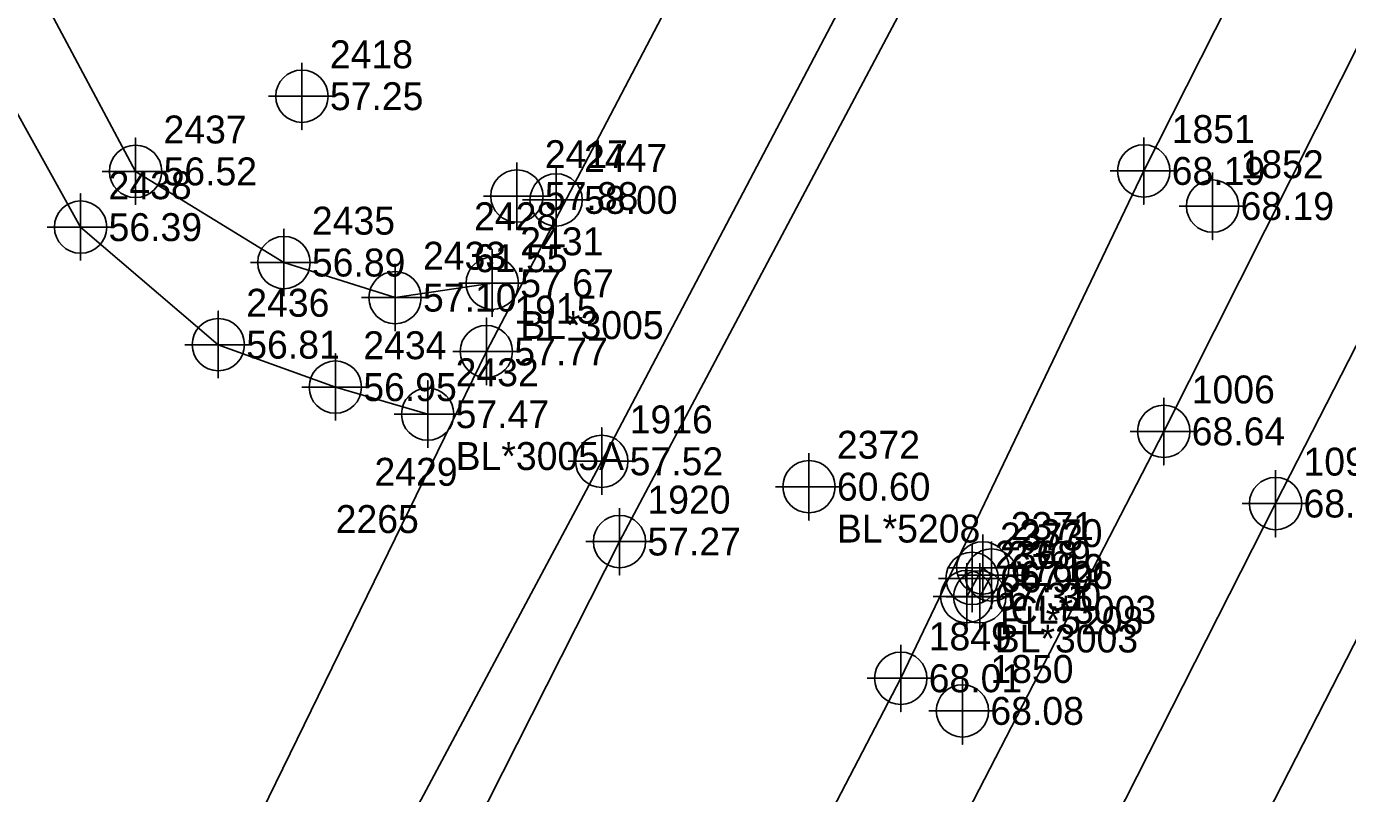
# Model space of a CAD drawing. Extents: x 2062781 to 2066835, y 358981 to 366501.
# Drawn here: x 2065834.6 to 2065952.8, y 365124.6 to 365193.2 of the extents above; entities that cross this region are included whole.
import ezdxf

# ---------------------------------------------------------------- set-up
doc = ezdxf.new("R2010")
doc.units = 0
for name, color, linetype in [('Exist DTM Breakline', 7, 'Continuous'), ('Exist DTM Breakline Cogo Elevation', 7, 'Continuous'), ('Exist DTM Breakline Cogo Number', 7, 'Continuous'), ('Exist DTM Breakline Cogo Point CELL', 7, 'Continuous'), ('Exist DTM Crownline', 7, 'Continuous'), ('Exist DTM Crownline Cogo Elevation', 7, 'Continuous'), ('Exist DTM Crownline Cogo Number', 7, 'Continuous'), ('Exist DTM Crownline Cogo Point CELL', 7, 'Continuous'), ('Exist DTM Regular Point CELL', 7, 'Continuous'), ('Exist DTM Regular Point Cogo Elevation', 7, 'Continuous'), ('Exist DTM Regular Point Cogo Number', 7, 'Continuous'), ('Exist Property Iron Pin Cogo Number', 7, 'Continuous'), ('Exist Roads EOP', 7, 'Continuous'), ('Exist Roads EOP Cogo Elevation', 7, 'Continuous'), ('Exist Roads EOP Cogo Number', 7, 'Continuous'), ('Exist Roads EOP Cogo Point CELL', 7, 'Continuous'), ('Exist Roads EOP Other', 7, 'Continuous'), ('Exist Roads EOP Other Cogo Comment', 7, 'Continuous'), ('Exist Roads EOP Other Cogo Elevation', 7, 'Continuous'), ('Exist Roads EOP Other Cogo Number', 7, 'Continuous'), ('Exist Roads EOP Other Cogo Point CELL', 7, 'Continuous'), ('Exist Roads Soil', 7, 'Continuous'), ('Exist Roads Soil Cogo Comment', 7, 'Continuous'), ('Exist Roads Soil Cogo Elevation', 7, 'Continuous'), ('Exist Roads Soil Cogo Number', 7, 'Continuous'), ('Exist Roads Soil Cogo Point CELL', 7, 'Continuous'), ('Exist Structure Minor Pipes CMP 8 Inch Cogo Comment', 7, 'Continuous'), ('Exist Structure Minor Pipes CMP 8 Inch Cogo Elevation', 7, 'Continuous'), ('Exist Structure Minor Pipes CMP 8 Inch Cogo Number', 7, 'Continuous'), ('Exist Structure Minor Pipes CMP 8 Inch Cogo Point CELL', 7, 'Continuous'), ('Exist Vegetation Tree Cogo Elevation', 7, 'Continuous'), ('Exist Vegetation Tree Cogo Number', 7, 'Continuous')]:
    doc.layers.add(name, color=color, linetype=linetype)

msp = doc.modelspace()

# ---------------------------------------------------------------- linework, layer by layer
at = {"layer": 'Exist DTM Breakline'}
for points in [[(2065868.05, 365108.36), (2065887.64, 365147.12), (2065915.95, 365200.53), (2065942.89, 365253.9), (2065967.73, 365303.79), (2065993.42, 365356.29), (2066016.32, 365400.12), (2066036.88, 365439.43), (2066041.92, 365447.71), (2066050.86, 365465.06), (2066067.24, 365500.86), (2066099.12, 365559.9), (2066123.36, 365605.47), (2066146.63, 365650.17), (2066168.17, 365694.53), (2066191.6, 365739.7), (2066213.66, 365782.56), (2066222.79, 365799.42), (2066244.31, 365840.96), (2066263.98, 365879.71), (2066274.73, 365899.77), (2066289.91, 365926.14)], [(2065855.04, 365022.37), (2065881.96, 365075.62), (2065912.8, 365134.88), (2065934.54, 365180.29), (2065958.76, 365228.22), (2065982.22, 365275.67), (2066005.39, 365319.97), (2066028.56, 365365.33), (2066047.41, 365403.57), (2066072.23, 365451.4), (2066094.41, 365496.9), (2066117.74, 365542.01), (2066140.9, 365588.6), (2066164.03, 365634.27), (2066187.25, 365680.45), (2066209.45, 365725.39), (2066232.88, 365773.48), (2066256.9, 365819.9), (2066281.9, 365870.6), (2066303.63, 365917.65)]]:
    msp.add_lwpolyline(points, dxfattribs=at)
at = {"layer": 'Exist DTM Breakline Cogo Point CELL'}
for points in [[(2065934.54, 365183.29), (2065934.54, 365177.29), (2065934.54, 365180.29), (2065937.54, 365180.29), (2065931.54, 365180.29)], [(2065887.64, 365150.12), (2065887.64, 365144.12), (2065887.64, 365147.12), (2065890.64, 365147.12), (2065884.64, 365147.12)], [(2065912.8, 365137.88), (2065912.8, 365131.88), (2065912.8, 365134.88), (2065915.8, 365134.88), (2065909.8, 365134.88)]]:
    msp.add_lwpolyline(points, dxfattribs=at)
for centre in [(2065934.54, 365180.29), (2065887.64, 365147.12), (2065912.8, 365134.88)]:
    msp.add_circle(centre, 2.34, dxfattribs=at)
at = {"layer": 'Exist DTM Crownline'}
msp.add_lwpolyline([(2066259.93, 365768.45), (2066236.46, 365721.83), (2066212.74, 365674.94), (2066188.43, 365627.04), (2066165.89, 365582.58), (2066140.87, 365533.44), (2066118.2, 365488.77), (2066092.94, 365439.19), (2066070.01, 365393.95), (2066043.74, 365342.11), (2066018.93, 365293.26), (2065993.67, 365243.42), (2065971.81, 365200.42), (2065946.33, 365150.52), (2065922.58, 365103.71), (2065905.53, 365070.58)], dxfattribs=at)
at = {"layer": 'Exist DTM Crownline Cogo Point CELL'}
msp.add_lwpolyline([(2065946.33, 365153.52), (2065946.33, 365147.52), (2065946.33, 365150.52), (2065949.33, 365150.52), (2065943.33, 365150.52)], dxfattribs=at)
msp.add_circle((2065946.33, 365150.52), 2.34, dxfattribs=at)
at = {"layer": 'Exist DTM Regular Point CELL'}
for points in [[(2065859.23, 365189.98), (2065859.23, 365183.98), (2065859.23, 365186.98), (2065862.23, 365186.98), (2065856.23, 365186.98)], [(2065878.46, 365181.04), (2065878.46, 365175.04), (2065878.46, 365178.04), (2065881.46, 365178.04), (2065875.46, 365178.04)], [(2065940.7, 365180.14), (2065940.7, 365174.14), (2065940.7, 365177.14), (2065943.7, 365177.14), (2065937.7, 365177.14)], [(2065918.32, 365134.96), (2065918.32, 365128.96), (2065918.32, 365131.96), (2065921.32, 365131.96), (2065915.32, 365131.96)]]:
    msp.add_lwpolyline(points, dxfattribs=at)
for centre in [(2065859.23, 365186.98), (2065878.46, 365178.04), (2065940.7, 365177.14), (2065918.32, 365131.96)]:
    msp.add_circle(centre, 2.34, dxfattribs=at)
at = {"layer": 'Exist Roads EOP'}
for points in [[(2065915.94, 365065.27), (2065933.36, 365098.82), (2065957.17, 365145.38), (2065982.11, 365194.68), (2066005.18, 365239.69), (2066029.75, 365288.41), (2066054.66, 365336.82), (2066080.34, 365387.56), (2066104, 365434.1), (2066129.47, 365484.53), (2066151.41, 365527.78), (2066176.77, 365577.49), (2066199.44, 365622.47), (2066223.79, 365669.83), (2066246.86, 365715.63), (2066270.89, 365762.9), (2066293.82, 365807.95), (2066320.12, 365859.56), (2066343.32, 365905.56), (2066367.61, 365952.85), (2066390.17, 365997), (2066402.7, 366021.61)], [(2065895.47, 365076.64), (2065912.52, 365110.74), (2065936.33, 365156.98), (2065961.28, 365206.57), (2065984.24, 365251.56), (2066009, 365300.19), (2066033.36, 365348.17), (2066059.15, 365398.75), (2066083.24, 365446.44), (2066108.75, 365496.71), (2066129.9, 365538.17), (2066155.81, 365588.96), (2066178.82, 365634.51), (2066203.21, 365682.83), (2066225.78, 365727.06), (2066250.38, 365775.43)]]:
    msp.add_lwpolyline(points, dxfattribs=at)
at = {"layer": 'Exist Roads EOP Cogo Point CELL'}
msp.add_lwpolyline([(2065936.33, 365159.98), (2065936.33, 365153.98), (2065936.33, 365156.98), (2065939.33, 365156.98), (2065933.33, 365156.98)], dxfattribs=at)
msp.add_circle((2065936.33, 365156.98), 2.34, dxfattribs=at)
at = {"layer": 'Exist Roads EOP Other'}
msp.add_lwpolyline([(2065918.71, 365142.19), (2065919.87, 365142.17), (2065920.91, 365144.12), (2065920.14, 365144.76), (2065918.71, 365142.19)], dxfattribs=at)
at = {"layer": 'Exist Roads EOP Other Cogo Point CELL'}
for points in [[(2065920.14, 365147.76), (2065920.14, 365141.76), (2065920.14, 365144.76), (2065923.14, 365144.76), (2065917.14, 365144.76)], [(2065920.91, 365147.12), (2065920.91, 365141.12), (2065920.91, 365144.12), (2065923.91, 365144.12), (2065917.91, 365144.12)], [(2065918.71, 365145.19), (2065918.71, 365139.19), (2065918.71, 365142.19), (2065921.71, 365142.19), (2065915.71, 365142.19)], [(2065919.87, 365145.17), (2065919.87, 365139.17), (2065919.87, 365142.17), (2065922.87, 365142.17), (2065916.87, 365142.17)]]:
    msp.add_lwpolyline(points, dxfattribs=at)
for centre in [(2065920.14, 365144.76), (2065920.91, 365144.12), (2065918.71, 365142.19), (2065919.87, 365142.17)]:
    msp.add_circle(centre, 2.34, dxfattribs=at)
at = {"layer": 'Exist Roads Soil'}
for points in [[(2066215.29, 365839.32), (2066193.73, 365794.71), (2066173.36, 365754.82), (2066151.9, 365712.15), (2066128.57, 365664.45), (2066106.14, 365619.43), (2066081.59, 365572.67), (2066059.21, 365527.79), (2066035.08, 365482.93), (2066013.05, 365439.11), (2065990.46, 365394.28), (2065968.89, 365350.32), (2065945.11, 365301.86), (2065924.05, 365258.93), (2065901.5, 365213.37), (2065875.73, 365164.13), (2065851.89, 365115.26)], [(2066231.09, 365831.39), (2066206.91, 365786.4), (2066187.29, 365747.66), (2066165.8, 365703.86), (2066142.43, 365657.92), (2066118.99, 365612.17), (2066093.77, 365564.44), (2066069.85, 365517.38), (2066046.67, 365471.42), (2066025.7, 365431.16), (2066001.37, 365382.58), (2065980.65, 365340.33), (2065956.3, 365292.54), (2065935.55, 365249.64), (2065912.26, 365204.19), (2065886.05, 365154.3), (2065862.37, 365109.95)], [(2065870.48, 365158.52), (2065862.22, 365160.94), (2065851.75, 365164.74), (2065839.43, 365175.26), (2065818.46, 365213.01), (2065815.43, 365245.58), (2065820.71, 365260)], [(2065876.26, 365170.24), (2065867.56, 365168.95), (2065857.62, 365172.09), (2065844.35, 365180.25), (2065826.39, 365213.86), (2065824.48, 365244.04), (2065829.59, 365255.17)]]:
    msp.add_lwpolyline(points, dxfattribs=at)
at = {"layer": 'Exist Roads Soil Cogo Point CELL'}
for points in [[(2065844.35, 365177.25), (2065844.35, 365183.25), (2065844.35, 365180.25), (2065847.35, 365180.25), (2065841.35, 365180.25)], [(2065881.97, 365174.7), (2065881.97, 365180.7), (2065881.97, 365177.7), (2065884.97, 365177.7), (2065878.97, 365177.7)], [(2065839.43, 365172.26), (2065839.43, 365178.26), (2065839.43, 365175.26), (2065842.43, 365175.26), (2065836.43, 365175.26)], [(2065857.62, 365169.09), (2065857.62, 365175.09), (2065857.62, 365172.09), (2065860.62, 365172.09), (2065854.62, 365172.09)], [(2065876.26, 365167.24), (2065876.26, 365173.24), (2065876.26, 365170.24), (2065879.26, 365170.24), (2065873.26, 365170.24)], [(2065867.56, 365165.95), (2065867.56, 365171.95), (2065867.56, 365168.95), (2065870.56, 365168.95), (2065864.56, 365168.95)], [(2065851.75, 365161.74), (2065851.75, 365167.74), (2065851.75, 365164.74), (2065854.75, 365164.74), (2065848.75, 365164.74)], [(2065875.73, 365161.13), (2065875.73, 365167.13), (2065875.73, 365164.13), (2065878.73, 365164.13), (2065872.73, 365164.13)], [(2065862.22, 365157.94), (2065862.22, 365163.94), (2065862.22, 365160.94), (2065865.22, 365160.94), (2065859.22, 365160.94)], [(2065870.48, 365155.52), (2065870.48, 365161.52), (2065870.48, 365158.52), (2065873.48, 365158.52), (2065867.48, 365158.52)], [(2065886.05, 365151.3), (2065886.05, 365157.3), (2065886.05, 365154.3), (2065889.05, 365154.3), (2065883.05, 365154.3)]]:
    msp.add_lwpolyline(points, dxfattribs=at)
for centre in [(2065844.35, 365180.25), (2065881.97, 365177.7), (2065839.43, 365175.26), (2065857.62, 365172.09), (2065876.26, 365170.24), (2065867.56, 365168.95), (2065851.75, 365164.74), (2065875.73, 365164.13), (2065862.22, 365160.94), (2065870.48, 365158.52), (2065886.05, 365154.3)]:
    msp.add_circle(centre, 2.34, dxfattribs=at)
at = {"layer": 'Exist Structure Minor Pipes CMP 8 Inch Cogo Point CELL'}
for points in [[(2065904.59, 365155.03), (2065904.59, 365149.03), (2065904.59, 365152.03), (2065907.59, 365152.03), (2065901.59, 365152.03)], [(2065919.18, 365146.82), (2065919.18, 365140.82), (2065919.18, 365143.82), (2065922.18, 365143.82), (2065916.18, 365143.82)]]:
    msp.add_lwpolyline(points, dxfattribs=at)
for centre in [(2065904.59, 365152.03), (2065919.18, 365143.82)]:
    msp.add_circle(centre, 2.34, dxfattribs=at)

# ---------------------------------------------------------------- texts
at = {"layer": 'Exist DTM Breakline Cogo Elevation'}
for s, p in [('68.19', (2065937.04, 365179.04)), ('57.27', (2065890.14, 365145.87)), ('68.01', (2065915.3, 365133.63))]:
    msp.add_text(s, height=2.5, dxfattribs=at).set_placement(p)
at = {"layer": 'Exist DTM Breakline Cogo Number'}
for s, p in [('1851', (2065937.04, 365182.79)), ('1920', (2065890.14, 365149.62)), ('1849', (2065915.3, 365137.38))]:
    msp.add_text(s, height=2.5, dxfattribs=at).set_placement(p)
at = {"layer": 'Exist DTM Crownline Cogo Elevation'}
msp.add_text('68.83', height=2.5, dxfattribs=at).set_placement((2065948.83, 365149.27))
at = {"layer": 'Exist DTM Crownline Cogo Number'}
msp.add_text('1090', height=2.5, dxfattribs=at).set_placement((2065948.83, 365153.02))
at = {"layer": 'Exist DTM Regular Point Cogo Elevation'}
for s, p in [('57.25', (2065861.73, 365185.73)), ('57.88', (2065880.96, 365176.79)), ('68.19', (2065943.2, 365175.89)), ('68.08', (2065920.82, 365130.71))]:
    msp.add_text(s, height=2.5, dxfattribs=at).set_placement(p)
at = {"layer": 'Exist DTM Regular Point Cogo Number'}
for s, p in [('2418', (2065861.73, 365189.48)), ('2417', (2065880.96, 365180.54)), ('1852', (2065943.2, 365179.64)), ('1850', (2065920.82, 365134.46))]:
    msp.add_text(s, height=2.5, dxfattribs=at).set_placement(p)
at = {"layer": 'Exist Property Iron Pin Cogo Number'}
msp.add_text('2265', height=2.5, dxfattribs=at).set_placement((2065862.25, 365147.88))
at = {"layer": 'Exist Roads EOP Cogo Elevation'}
msp.add_text('68.64', height=2.5, dxfattribs=at).set_placement((2065938.83, 365155.73))
at = {"layer": 'Exist Roads EOP Cogo Number'}
msp.add_text('1006', height=2.5, dxfattribs=at).set_placement((2065938.83, 365159.48))
at = {"layer": 'Exist Roads EOP Other Cogo Comment'}
for s, p in [('CL*3003', (2065922.64, 365139.76)), ('BL*3003', (2065921.21, 365137.19))]:
    msp.add_text(s, height=2.5, dxfattribs=at).set_placement(p)
at = {"layer": 'Exist Roads EOP Other Cogo Elevation'}
for s, p in [('67.19', (2065922.64, 365143.51)), ('67.26', (2065923.41, 365142.87)), ('67.31', (2065921.21, 365140.94)), ('67.30', (2065922.37, 365140.92))]:
    msp.add_text(s, height=2.5, dxfattribs=at).set_placement(p)
at = {"layer": 'Exist Roads EOP Other Cogo Number'}
for s, p in [('2371', (2065922.64, 365147.26)), ('2370', (2065923.41, 365146.62)), ('2368', (2065921.21, 365144.69)), ('2369', (2065922.37, 365144.67))]:
    msp.add_text(s, height=2.5, dxfattribs=at).set_placement(p)
at = {"layer": 'Exist Roads Soil Cogo Comment'}
for s, p in [('BL*3005', (2065878.76, 365165.24)), ('BL*3005A', (2065872.98, 365153.52))]:
    msp.add_text(s, height=2.5, dxfattribs=at).set_placement(p)
at = {"layer": 'Exist Roads Soil Cogo Elevation'}
for s, p in [('56.52', (2065846.85, 365179)), ('58.00', (2065884.47, 365176.45)), ('56.39', (2065841.93, 365174.01)), ('56.89', (2065860.12, 365170.84)), ('57.67', (2065878.76, 365168.99)), ('57.10', (2065870.06, 365167.7)), ('56.81', (2065854.25, 365163.49)), ('57.77', (2065878.23, 365162.88)), ('56.95', (2065864.72, 365159.69)), ('57.47', (2065872.98, 365157.27)), ('57.52', (2065888.55, 365153.05))]:
    msp.add_text(s, height=2.5, dxfattribs=at).set_placement(p)
at = {"layer": 'Exist Roads Soil Cogo Number'}
for s, p in [('2437', (2065846.85, 365182.75)), ('2447', (2065884.47, 365180.2)), ('2438', (2065841.93, 365177.76)), ('2435', (2065860.12, 365174.59)), ('2431', (2065878.76, 365172.74)), ('2433', (2065870.06, 365171.45)), ('2436', (2065854.25, 365167.24)), ('1915', (2065878.23, 365166.63)), ('2434', (2065864.72, 365163.44)), ('2432', (2065872.98, 365161.02)), ('1916', (2065888.55, 365156.8))]:
    msp.add_text(s, height=2.5, dxfattribs=at).set_placement(p)
at = {"layer": 'Exist Structure Minor Pipes CMP 8 Inch Cogo Comment'}
for s, p in [('BL*5208', (2065907.09, 365147.03)), ('EL*5208', (2065921.68, 365138.82))]:
    msp.add_text(s, height=2.5, dxfattribs=at).set_placement(p)
at = {"layer": 'Exist Structure Minor Pipes CMP 8 Inch Cogo Elevation'}
for s, p in [('60.60', (2065907.09, 365150.78)), ('66.99', (2065921.68, 365142.57))]:
    msp.add_text(s, height=2.5, dxfattribs=at).set_placement(p)
at = {"layer": 'Exist Structure Minor Pipes CMP 8 Inch Cogo Number'}
for s, p in [('2372', (2065907.09, 365154.53)), ('2373', (2065921.68, 365146.32))]:
    msp.add_text(s, height=2.5, dxfattribs=at).set_placement(p)
at = {"layer": 'Exist Vegetation Tree Cogo Elevation'}
msp.add_text('61.55', height=2.5, dxfattribs=at).set_placement((2065874.63, 365171.23))
at = {"layer": 'Exist Vegetation Tree Cogo Number'}
for s, p in [('2428', (2065874.63, 365174.98)), ('2429', (2065865.72, 365152.11))]:
    msp.add_text(s, height=2.5, dxfattribs=at).set_placement(p)

doc.saveas('drawing.dxf')
